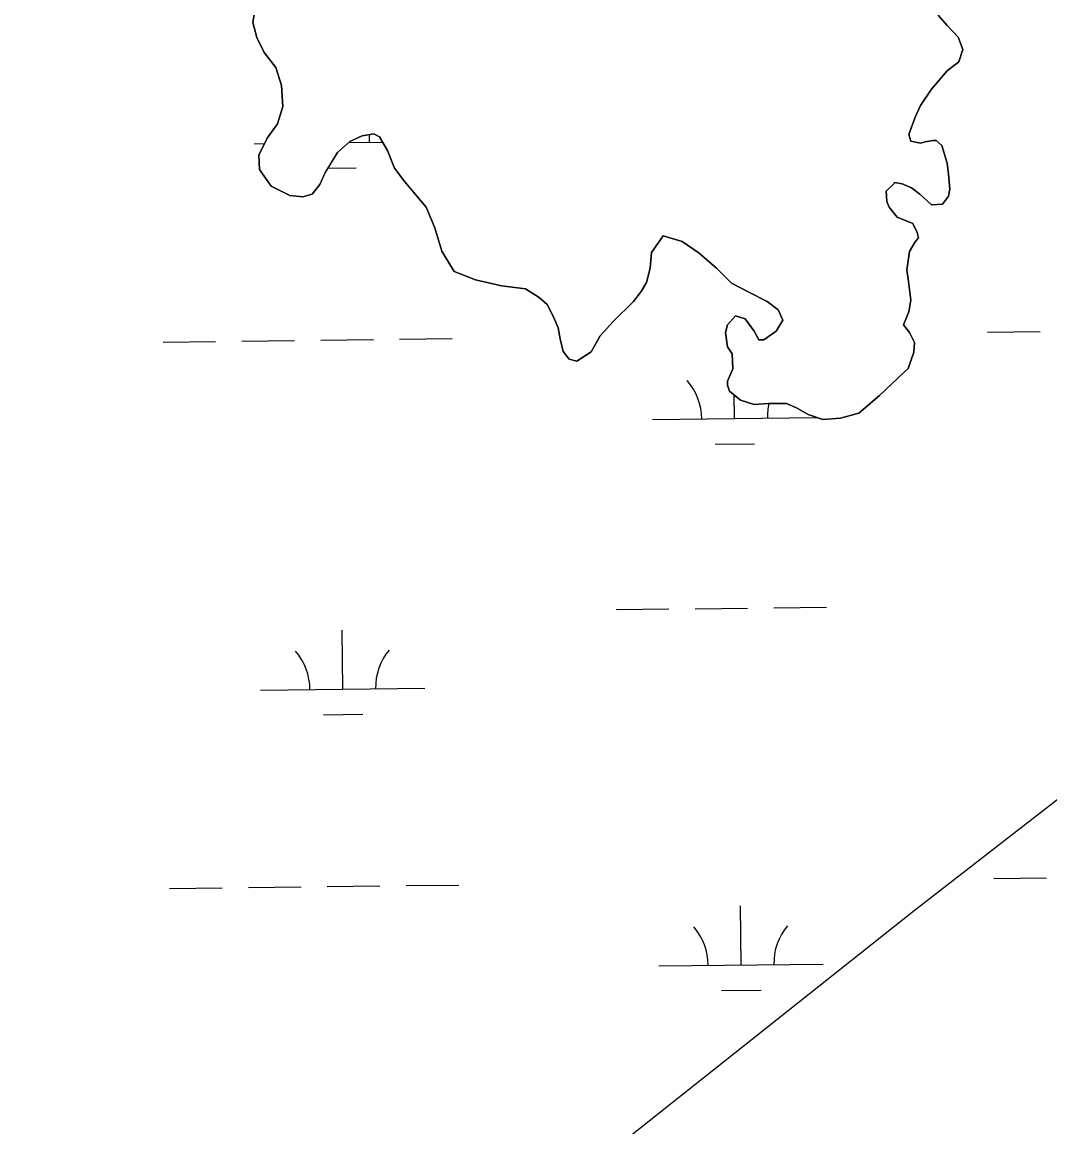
# Model space of a CAD drawing. Extents: x 3694830 to 3732949, y 415201 to 440970.
# Drawn here: x 3722231 to 3722856, y 424231 to 424904 of the extents above; entities that cross this region are included whole.
import ezdxf

# ---------------------------------------------------------------- set-up
doc = ezdxf.new("R2010")
doc.units = 0
doc.layers.add('V-TOPO-SHOR', color=7, linetype='Continuous')
doc.layers.add('V-WETL-SWMP', color=7, linetype='Continuous')

msp = doc.modelspace()

# ---------------------------------------------------------------- linework, layer by layer
at = {"layer": 'V-TOPO-SHOR'}
for points in [[(3724038.29, 425348.94), (3723786.78, 425156.9), (3723547.14, 424963.66), (3723407.55, 424856.57), (3723207.45, 424699.3), (3722960.3, 424507.65), (3722773.65, 424363.02), (3722535.59, 424174.13), (3722351.31, 424025.94), (3722170.59, 423881.71), (3722006.08, 423752.1)], [(3722537.16, 424741.56), (3722522.54, 424743.55), (3722506.73, 424747.11), (3722493.68, 424752.25), (3722486.17, 424764.51), (3722481.83, 424778.75), (3722476.7, 424791.4), (3722463.66, 424806.82), (3722457.33, 424815.12), (3722452.99, 424825.8), (3722448.25, 424834.11), (3722444.69, 424836.09), (3722437.57, 424834.9), (3722430.06, 424831.35), (3722422.55, 424824.63), (3722415.03, 424812.38), (3722411.86, 424805.26), (3722407.12, 424799.33), (3722401.58, 424797.75), (3722393.68, 424798.54), (3722382.21, 424804.08), (3722375.1, 424814.37), (3722374.71, 424823.06), (3722379.85, 424833.34), (3722386.18, 424842.03), (3722389.35, 424852.71), (3722388.56, 424865.36), (3722385.01, 424876.43), (3722377.89, 424885.52), (3722373.55, 424894.62), (3722371.18, 424903.71), (3722371.97, 424908.46)], [(3722788.27, 424908.31), (3722793.8, 424901.98), (3722800.52, 424894.86), (3722803.28, 424887.35), (3722800.91, 424879.84), (3722793.79, 424874.31), (3722784.3, 424863.24), (3722777.57, 424853.36), (3722774.41, 424846.25), (3722770.45, 424835.58), (3722771.63, 424831.62), (3722777.56, 424830.43), (3722780.33, 424831.22), (3722785.08, 424832.01), (3722787.05, 424832.01), (3722790.61, 424828.85), (3722793.77, 424818.17), (3722794.56, 424811.45), (3722795.35, 424802.36), (3722794.55, 424798.01), (3722790.99, 424793.27), (3722784.27, 424792.87), (3722777.16, 424799.2), (3722772.02, 424803.16), (3722766.49, 424805.53), (3722761.74, 424806.32), (3722761.35, 424805.53), (3722756.6, 424801.18), (3722756.99, 424794.86), (3722758.57, 424791.3), (3722763.32, 424785.37), (3722772.8, 424781.41), (3722775.57, 424775.88), (3722776.36, 424772.71), (3722774.38, 424770.34)], [(3722774.38, 424770.34), (3722770.82, 424764.41), (3722769.23, 424752.95), (3722770.02, 424747.81), (3722771.6, 424734.76), (3722770.41, 424727.65), (3722767.25, 424719.74), (3722770.8, 424714.99), (3722773.96, 424709.06), (3722773.57, 424703.14), (3722770, 424693.25), (3722767.63, 424690.88), (3722752.6, 424676.65), (3722739.95, 424665.98), (3722728.88, 424662.83), (3722718.2, 424662.04), (3722709.11, 424665.2), (3722702, 424669.16), (3722696.07, 424671.93), (3722685, 424671.93), (3722676.3, 424671.14), (3722668, 424673.92), (3722661.28, 424679.45), (3722660.1, 424683.01), (3722660.1, 424685.38), (3722663.26, 424692.9), (3722662.87, 424701.99), (3722660.1, 424706.34), (3722658.92, 424715.03), (3722660.11, 424719.78), (3722664.85, 424725.31), (3722670.78, 424723.33), (3722676.32, 424715.82), (3722679.08, 424710.68), (3722682.25, 424710.68), (3722689.76, 424715.81), (3722693.71, 424722.53), (3722690.95, 424728.86), (3722684.23, 424734), (3722673.95, 424739.14), (3722662.49, 424745.08), (3722653.4, 424754.17), (3722642.73, 424763.27), (3722632.45, 424770.39), (3722620.99, 424773.95), (3722613.87, 424763.68), (3722613.08, 424754.19), (3722610.7, 424745.49), (3722607.54, 424739.96), (3722602.79, 424734.03), (3722590.53, 424721.78), (3722582.62, 424713.08), (3722577.08, 424703.2), (3722568.38, 424697.67), (3722563.64, 424698.86), (3722560.08, 424703.6), (3722558.11, 424711.12), (3722556.92, 424717.84), (3722554.16, 424724.56), (3722550.21, 424732.07), (3722545.47, 424736.42), (3722537.16, 424741.56)]]:
    msp.add_lwpolyline(points, dxfattribs=at)
at = {"layer": 'V-WETL-SWMP'}
for p, q in [((3722371.97, 424908.46), (3722371.18, 424903.71)), ((3722793.8, 424901.98), (3722788.27, 424908.31)), ((3722371.18, 424903.71), (3722373.55, 424894.62)), ((3722800.52, 424894.86), (3722793.8, 424901.98)), ((3722373.55, 424894.62), (3722377.89, 424885.52)), ((3722803.28, 424887.35), (3722800.52, 424894.86)), ((3722377.89, 424885.52), (3722385.01, 424876.43)), ((3722800.91, 424879.84), (3722803.28, 424887.35)), ((3722793.79, 424874.31), (3722800.91, 424879.84)), ((3722385.01, 424876.43), (3722388.56, 424865.36)), ((3722784.3, 424863.24), (3722793.79, 424874.31)), ((3722388.56, 424865.36), (3722389.35, 424852.71)), ((3722777.57, 424853.36), (3722784.3, 424863.24)), ((3722389.35, 424852.71), (3722386.18, 424842.03)), ((3722774.41, 424846.25), (3722777.57, 424853.36)), ((3722770.45, 424835.57), (3722774.41, 424846.25)), ((3722386.18, 424842.03), (3722379.85, 424833.34)), ((3722379.85, 424833.34), (3722374.71, 424823.06)), ((3722422.54, 424824.63), (3722430.06, 424831.34)), ((3722429.32, 424830.69), (3722450.06, 424830.93)), ((3722430.06, 424831.34), (3722437.57, 424834.9)), ((3722437.57, 424834.9), (3722444.69, 424836.08)), ((3722444.69, 424836.08), (3722448.25, 424834.11)), ((3722448.25, 424834.11), (3722452.99, 424825.8)), ((3722771.63, 424831.62), (3722770.45, 424835.57)), ((3722777.56, 424830.43), (3722771.63, 424831.62)), ((3722780.33, 424831.22), (3722777.56, 424830.43)), ((3722785.08, 424832.01), (3722780.33, 424831.22)), ((3722787.05, 424832.01), (3722785.08, 424832.01)), ((3722790.61, 424828.85), (3722787.05, 424832.01)), ((3722371.86, 424830), (3722378.22, 424830.08)), ((3722415.03, 424812.37), (3722422.54, 424824.63)), ((3722452.99, 424825.8), (3722457.33, 424815.13)), ((3722793.77, 424818.17), (3722790.61, 424828.85)), ((3722374.71, 424823.06), (3722375.1, 424814.36)), ((3722794.56, 424811.45), (3722793.77, 424818.17)), ((3722375.1, 424814.36), (3722382.21, 424804.08)), ((3722411.86, 424805.26), (3722415.03, 424812.37)), ((3722416.7, 424815.1), (3722434.04, 424815.31)), ((3722457.33, 424815.13), (3722463.65, 424806.82)), ((3722795.34, 424802.36), (3722794.56, 424811.45)), ((3722382.21, 424804.08), (3722393.68, 424798.54)), ((3722407.12, 424799.33), (3722411.86, 424805.26)), ((3722463.65, 424806.82), (3722476.69, 424791.4)), ((3722756.6, 424801.18), (3722761.35, 424805.53)), ((3722761.35, 424805.53), (3722761.74, 424806.32)), ((3722761.74, 424806.32), (3722766.49, 424805.53)), ((3722766.49, 424805.53), (3722772.02, 424803.16)), ((3722393.68, 424798.54), (3722401.58, 424797.75)), ((3722401.58, 424797.75), (3722407.12, 424799.33)), ((3722756.99, 424794.86), (3722756.6, 424801.18)), ((3722772.02, 424803.16), (3722777.16, 424799.2)), ((3722777.16, 424799.2), (3722784.27, 424792.87)), ((3722790.99, 424793.27), (3722794.55, 424798.01)), ((3722794.55, 424798.01), (3722795.34, 424802.36)), ((3722476.69, 424791.4), (3722481.83, 424778.75)), ((3722758.57, 424791.3), (3722756.99, 424794.86)), ((3722763.32, 424785.37), (3722758.57, 424791.3)), ((3722784.27, 424792.87), (3722790.99, 424793.27)), ((3722772.8, 424781.41), (3722763.32, 424785.37)), ((3722481.83, 424778.75), (3722486.17, 424764.51)), ((3722775.57, 424775.88), (3722772.8, 424781.41)), ((3722613.87, 424763.68), (3722620.99, 424773.95)), ((3722620.99, 424773.95), (3722632.45, 424770.39)), ((3722632.45, 424770.39), (3722642.73, 424763.27)), ((3722770.82, 424764.41), (3722774.38, 424770.34)), ((3722774.38, 424770.34), (3722776.36, 424772.71)), ((3722776.36, 424772.71), (3722775.57, 424775.88)), ((3722486.17, 424764.51), (3722493.68, 424752.25)), ((3722613.07, 424754.19), (3722613.87, 424763.68)), ((3722642.73, 424763.27), (3722653.4, 424754.17)), ((3722769.23, 424752.95), (3722770.82, 424764.41)), ((3722493.68, 424752.25), (3722506.73, 424747.11)), ((3722610.7, 424745.49), (3722613.07, 424754.19)), ((3722653.4, 424754.17), (3722662.49, 424745.08)), ((3722770.02, 424747.81), (3722769.23, 424752.95)), ((3722506.73, 424747.11), (3722522.54, 424743.55)), ((3722522.54, 424743.55), (3722537.16, 424741.56)), ((3722607.53, 424739.96), (3722610.7, 424745.49)), ((3722662.49, 424745.08), (3722673.95, 424739.14)), ((3722771.6, 424734.76), (3722770.02, 424747.81)), ((3722537.16, 424741.56), (3722545.47, 424736.42)), ((3722545.47, 424736.42), (3722550.21, 424732.07)), ((3722602.79, 424734.03), (3722607.53, 424739.96)), ((3722673.95, 424739.14), (3722684.23, 424734)), ((3722550.21, 424732.07), (3722554.16, 424724.56)), ((3722590.53, 424721.78), (3722602.79, 424734.03)), ((3722684.23, 424734), (3722690.95, 424728.86)), ((3722770.41, 424727.65), (3722771.6, 424734.76)), ((3722554.16, 424724.56), (3722556.92, 424717.84)), ((3722664.85, 424725.31), (3722660.11, 424719.78)), ((3722670.78, 424723.33), (3722664.85, 424725.31)), ((3722676.32, 424715.82), (3722670.78, 424723.33)), ((3722690.95, 424728.86), (3722693.71, 424722.53)), ((3722767.25, 424719.74), (3722770.41, 424727.65)), ((3722556.92, 424717.84), (3722558.11, 424711.12)), ((3722582.62, 424713.08), (3722590.53, 424721.78)), ((3722660.11, 424719.78), (3722658.92, 424715.03)), ((3722693.71, 424722.53), (3722689.76, 424715.81)), ((3722770.8, 424714.99), (3722767.25, 424719.74)), ((3722316.46, 424709.26), (3722348.45, 424709.64)), ((3722364.45, 424709.83), (3722396.45, 424710.22)), ((3722412.45, 424710.41), (3722444.45, 424710.79)), ((3722460.45, 424710.98), (3722492.44, 424711.36)), ((3722558.11, 424711.12), (3722560.08, 424703.6)), ((3722577.08, 424703.2), (3722582.62, 424713.08)), ((3722658.92, 424715.03), (3722660.1, 424706.34)), ((3722679.08, 424710.68), (3722676.32, 424715.82)), ((3722682.24, 424710.68), (3722679.08, 424710.68)), ((3722689.76, 424715.81), (3722682.24, 424710.68)), ((3722773.96, 424709.06), (3722770.8, 424714.99)), ((3722818.33, 424715.25), (3722850.33, 424715.63)), ((3722560.08, 424703.6), (3722563.64, 424698.86)), ((3722568.38, 424697.67), (3722577.08, 424703.2)), ((3722660.1, 424706.34), (3722662.87, 424701.99)), ((3722770, 424693.25), (3722773.57, 424703.13)), ((3722773.57, 424703.13), (3722773.96, 424709.06)), ((3722563.64, 424698.86), (3722568.38, 424697.67)), ((3722662.87, 424701.99), (3722663.26, 424692.89)), ((3722663.26, 424692.89), (3722660.1, 424685.38)), ((3722752.6, 424676.65), (3722767.63, 424690.88)), ((3722767.63, 424690.88), (3722770, 424693.25)), ((3722660.1, 424685.38), (3722660.1, 424683.01)), ((3722660.1, 424683.01), (3722661.28, 424679.45)), ((3722661.28, 424679.45), (3722668, 424673.92)), ((3722664.35, 424662.66), (3722664.18, 424677.06)), ((3722739.95, 424665.98), (3722752.6, 424676.65)), ((3722668, 424673.92), (3722676.3, 424671.14)), ((3722676.3, 424671.14), (3722685, 424671.93)), ((3722685, 424671.93), (3722696.07, 424671.93)), ((3722696.07, 424671.93), (3722702, 424669.16)), ((3722702, 424669.16), (3722709.11, 424665.2)), ((3722614.36, 424662.07), (3722714.35, 424663.26)), ((3722709.11, 424665.2), (3722718.2, 424662.04)), ((3722718.2, 424662.04), (3722728.88, 424662.82)), ((3722728.88, 424662.82), (3722739.95, 424665.98)), ((3722652.54, 424647.09), (3722676.53, 424647.38)), ((3722592.33, 424546.37), (3722624.32, 424546.75)), ((3722640.32, 424546.94), (3722672.32, 424547.32)), ((3722688.32, 424547.51), (3722720.32, 424547.89)), ((3722425.83, 424497.95), (3722425.4, 424533.94)), ((3722375.83, 424497.35), (3722475.82, 424498.54)), ((3722414.01, 424482.37), (3722438.01, 424482.66)), ((3722822.3, 424382.6), (3722854.29, 424382.98)), ((3722320.42, 424376.61), (3722352.42, 424376.99)), ((3722368.42, 424377.18), (3722400.42, 424377.56)), ((3722416.42, 424377.75), (3722448.41, 424378.14)), ((3722464.41, 424378.33), (3722496.41, 424378.71)), ((3722668.32, 424330.01), (3722667.89, 424366.01)), ((3722618.32, 424329.42), (3722718.32, 424330.61)), ((3722656.5, 424314.44), (3722680.5, 424314.73))]:
    msp.add_line(p, q, dxfattribs=at)
for centre, start, end in [((3722477.09, 424831.73), 173.62056, 181.45518), ((3722609.11, 424662.48), 359.91153, 41.45519), ((3722719.59, 424663.8), 166.65655, 181.45518), ((3722370.58, 424497.76), 359.91153, 41.45519), ((3722481.06, 424499.08), 139.91153, 181.45518), ((3722613.07, 424329.83), 359.91153, 41.45519), ((3722723.55, 424331.15), 139.91153, 181.45518)]:
    msp.add_arc(centre, 35.25, start, end, dxfattribs=at)

doc.saveas('drawing.dxf')
